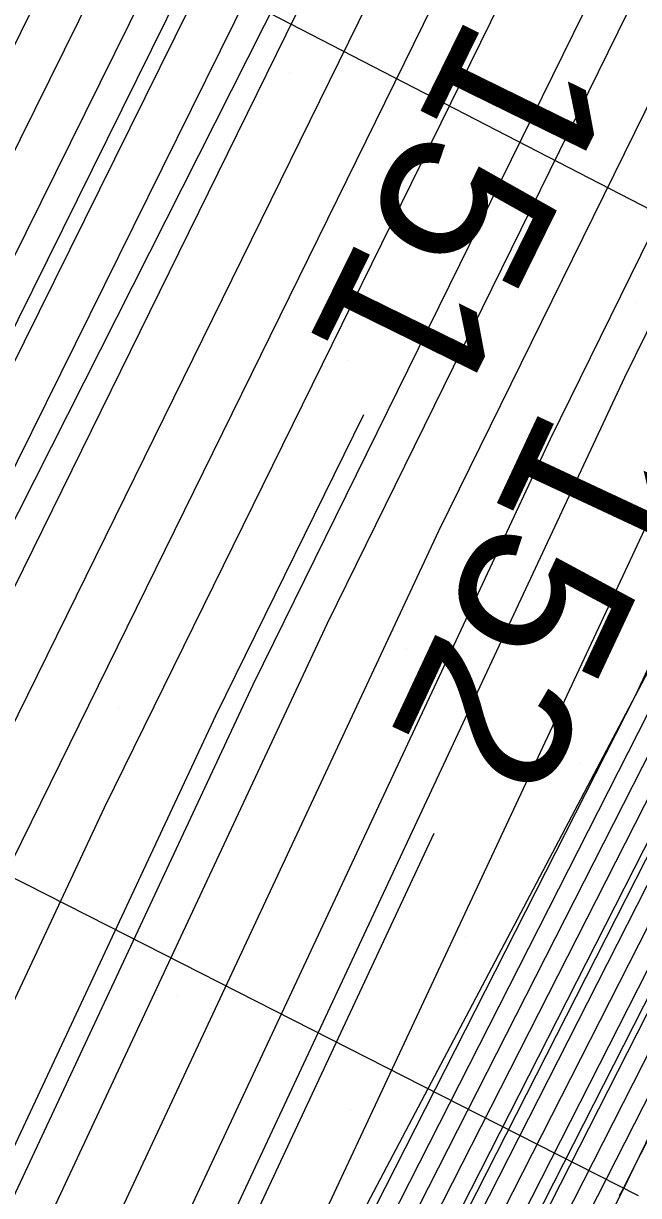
# Model space of a CAD drawing. Extents: x 2354170 to 2357230, y 866100 to 868290.
# Drawn here: x 2355821.94 to 2355829.33, y 867155.24 to 867169.34 of the extents above; entities that cross this region are included whole.
import ezdxf

# ---------------------------------------------------------------- set-up
doc = ezdxf.new("R2010")
doc.units = 0
for name, color, linetype in [('Default', 7, 'Continuous'), ('DTM Contours Major', 7, 'Continuous'), ('DTM Contours Minor', 7, 'Continuous'), ('Exist Structure Major Box Culvert or Tunnel Topo', 7, 'Continuous'), ('PH Exist DTM Breakline', 7, 'Continuous'), ('Scratch_Level_0', 7, 'Continuous'), ('Scratch_Level_4', 7, 'Continuous')]:
    doc.layers.add(name, color=color, linetype=linetype)

msp = doc.modelspace()

# ---------------------------------------------------------------- linework, layer by layer
at = {"layer": 'Default'}
for points in [[(2355815.699, 867157.202), (2355817.755, 867160.844), (2355825.357, 867176.223), (2355829.384, 867179.867), (2355831.307, 867180.931), (2355834.191, 867183.581), (2355846.552, 867186.919), (2355849.981, 867187.143), (2355853.816, 867186.178), (2355859.981, 867185.383), (2355867.02, 867182.974), (2355869.982, 867182.235), (2355875.39, 867180.013), (2355879.982, 867177.94), (2355883.584, 867176.41), (2355889.982, 867173.843), (2355897.561, 867170.013), (2355899.106, 867169.137), (2355899.982, 867168.701), (2355906.185, 867166.216)], [(2355816.236, 867156.901), (2355817.822, 867159.711), (2355825.792, 867175.834), (2355828.959, 867178.7), (2355831.154, 867179.915), (2355834.444, 867182.937), (2355845.425, 867185.903), (2355849.981, 867186.201), (2355855.075, 867184.919), (2355859.981, 867184.287), (2355868.688, 867181.307), (2355869.982, 867180.983), (2355872.344, 867180.013), (2355879.982, 867176.565), (2355885.974, 867174.021), (2355889.982, 867172.412), (2355894.73, 867170.013), (2355898.082, 867168.112), (2355899.982, 867167.168), (2355905.091, 867165.121)], [(2355816.773, 867156.601), (2355817.889, 867158.578), (2355826.227, 867175.445), (2355828.535, 867177.534), (2355831, 867178.898), (2355834.697, 867182.294), (2355844.299, 867184.888), (2355849.981, 867185.258), (2355856.334, 867183.66), (2355859.981, 867183.19), (2355869.263, 867180.013), (2355869.982, 867179.697), (2355870.543, 867179.451), (2355879.982, 867175.19), (2355888.363, 867171.631), (2355889.982, 867170.982), (2355891.899, 867170.013), (2355897.058, 867167.088), (2355899.982, 867165.635), (2355903.996, 867164.027)], [(2355817.31, 867156.3), (2355817.956, 867157.445), (2355826.662, 867175.056), (2355828.11, 867176.367), (2355830.847, 867177.881), (2355834.95, 867181.651), (2355843.173, 867183.872), (2355849.981, 867184.316), (2355857.593, 867182.401), (2355859.981, 867182.093), (2355866.059, 867180.013), (2355869.982, 867178.29), (2355873.05, 867176.944), (2355879.982, 867173.814), (2355888.937, 867170.013), (2355889.639, 867169.67), (2355889.982, 867169.495), (2355896.034, 867166.064), (2355898.966, 867164.607)], [(2355817.847, 867156), (2355818.024, 867156.312), (2355827.096, 867174.666), (2355827.686, 867175.2), (2355830.694, 867176.864), (2355835.204, 867181.008), (2355842.047, 867182.856), (2355849.981, 867183.374), (2355858.853, 867181.142), (2355859.981, 867180.996), (2355862.854, 867180.013), (2355869.982, 867176.883), (2355875.557, 867174.437), (2355879.982, 867172.439), (2355885.698, 867170.013), (2355888.577, 867168.608), (2355889.982, 867167.89), (2355895.009, 867165.04), (2355899.982, 867162.569), (2355901.807, 867161.838), (2355905.631, 867160.012)], [(2355806.137, 867130.508), (2355818.112, 867154.924), (2355818.886, 867156.579), (2355827.557, 867174.221), (2355828.97, 867174.978), (2355830.541, 867175.848), (2355835.457, 867180.364), (2355840.921, 867181.84), (2355849.981, 867182.431), (2355859.594, 867180.013), (2355859.981, 867179.886), (2355860.241, 867179.753), (2355869.982, 867175.476), (2355878.064, 867171.93), (2355879.982, 867171.064), (2355882.459, 867170.013), (2355887.515, 867167.546), (2355889.982, 867166.286), (2355893.985, 867164.016), (2355899.982, 867161.036), (2355900.713, 867160.743), (2355902.244, 867160.012)], [(2355802.376, 867115.951), (2355803.365, 867127.194), (2355804.369, 867128.084), (2355806.012, 867128.304), (2355807.635, 867131.814), (2355818.214, 867153.383), (2355820.227, 867157.689), (2355828.072, 867173.651), (2355830.663, 867175.04), (2355831.134, 867175.545), (2355831.63, 867175.972), (2355835.71, 867179.721), (2355839.795, 867180.824), (2355849.981, 867181.489), (2355855.849, 867180.013), (2355859.981, 867178.662), (2355860.534, 867178.379)], [(2355806.727, 867127.917), (2355809.133, 867133.12), (2355818.315, 867151.842), (2355821.568, 867158.798), (2355828.588, 867173.082), (2355830.907, 867174.325), (2355832.054, 867175.554), (2355833.261, 867176.595), (2355835.963, 867179.078), (2355838.669, 867179.808), (2355849.981, 867180.547), (2355852.104, 867180.013), (2355859.981, 867177.437), (2355865.259, 867174.735), (2355869.982, 867172.661), (2355876.02, 867170.013), (2355879.982, 867168.061), (2355885.39, 867165.421), (2355889.982, 867163.076), (2355891.937, 867161.968), (2355895.872, 867160.012), (2355898.547, 867158.578), (2355899.982, 867157.782), (2355904.24, 867155.754)], [(2355838.355, 867088.385), (2355834.973, 867090.012), (2355829.981, 867092.568), (2355824.198, 867095.795), (2355819.981, 867098.19), (2355817.626, 867100.012), (2355811.026, 867104.727), (2355810.534, 867104.888), (2355803.562, 867115.996), (2355803.619, 867116.543), (2355803.806, 867117.758), (2355804.602, 867126.852), (2355805.027, 867127.207), (2355807.442, 867127.53), (2355810.631, 867134.425), (2355818.417, 867150.301), (2355822.909, 867159.908), (2355829.104, 867172.512), (2355831.15, 867173.609), (2355832.974, 867175.563), (2355834.892, 867177.218), (2355836.216, 867178.435)], [(2355808.873, 867126.756), (2355813.626, 867137.037), (2355818.62, 867147.218), (2355825.591, 867162.127), (2355830.135, 867171.373), (2355831.636, 867172.178), (2355834.535, 867175.283), (2355834.707, 867175.445), (2355836.592, 867176.938), (2355846.147, 867177.648), (2355849.981, 867177.385), (2355854.408, 867175.586), (2355859.981, 867173.764), (2355867.308, 867170.013), (2355869.982, 867168.359), (2355873.463, 867166.531), (2355879.982, 867163.319), (2355882.204, 867162.235), (2355886.555, 867160.012), (2355889.982, 867158.208), (2355895.316, 867155.347), (2355899.982, 867152.76), (2355905.751, 867150.012)], [(2355809.588, 867126.368), (2355815.124, 867138.342), (2355818.721, 867145.677), (2355826.932, 867163.236), (2355830.651, 867170.804), (2355831.88, 867171.462), (2355834.252, 867174.004), (2355835.17, 867174.866), (2355836.719, 867176.093), (2355844.571, 867176.676), (2355849.981, 867176.305), (2355856.227, 867173.767), (2355859.981, 867172.539), (2355864.917, 867170.013), (2355869.982, 867166.88), (2355876.579, 867163.415), (2355879.982, 867161.739), (2355881.142, 867161.173), (2355883.414, 867160.012), (2355889.982, 867156.554), (2355894.24, 867154.27), (2355899.982, 867151.086), (2355902.236, 867150.012)], [(2355810.303, 867125.981), (2355816.622, 867139.648), (2355818.823, 867144.136), (2355828.273, 867164.345), (2355831.167, 867170.234), (2355832.123, 867170.747), (2355833.969, 867172.724), (2355835.633, 867174.286), (2355836.846, 867175.247), (2355842.995, 867175.704), (2355849.981, 867175.225), (2355858.046, 867171.948), (2355859.981, 867171.315), (2355862.525, 867170.013), (2355869.982, 867165.401), (2355879.694, 867160.3), (2355879.982, 867160.158), (2355880.08, 867160.111), (2355880.272, 867160.012), (2355889.982, 867154.899), (2355893.163, 867153.193), (2355898.899, 867150.012), (2355899.982, 867149.43), (2355906.426, 867146.456)], [(2355811.304, 867126.399), (2355818.895, 867141.319), (2355818.983, 867141.507), (2355819.074, 867141.683), (2355819.15, 867141.824), (2355819.328, 867142.168), (2355822.053, 867147.526), (2355830.955, 867166.564), (2355832.198, 867169.095), (2355832.609, 867169.316), (2355833.403, 867170.165), (2355836.559, 867173.128), (2355837.1, 867173.556), (2355839.844, 867173.76), (2355849.981, 867173.065), (2355857.493, 867170.013), (2355859.981, 867168.819), (2355863.612, 867166.382), (2355869.982, 867162.442)], [(2355811.747, 867126.767), (2355818.686, 867140.406), (2355818.983, 867141.037), (2355819.287, 867141.629), (2355819.543, 867142.103), (2355820.143, 867143.257), (2355829.299, 867161.264), (2355832.295, 867167.674), (2355832.714, 867168.526), (2355832.853, 867168.6), (2355833.12, 867168.886), (2355837.022, 867172.548), (2355837.227, 867172.711), (2355838.268, 867172.788), (2355849.981, 867171.985), (2355854.836, 867170.013), (2355859.981, 867167.545), (2355867.489, 867162.505)], [(2355811.443, 867112.916), (2355808.244, 867118.013), (2355808.626, 867121.657), (2355808.794, 867122.129), (2355811.03, 867124.799), (2355811.015, 867124.915), (2355811.267, 867125.477), (2355812.19, 867127.134), (2355818.478, 867139.492), (2355818.983, 867140.568), (2355819.501, 867141.575), (2355819.935, 867142.382), (2355820.958, 867144.346), (2355832.796, 867167.63), (2355832.954, 867167.946), (2355833.052, 867168.152), (2355833.274, 867168.093), (2355837.179, 867171.744), (2355837.427, 867171.888), (2355841.36, 867171.496), (2355849.981, 867170.905), (2355852.178, 867170.013), (2355859.981, 867166.271), (2355866.793, 867161.698)], [(2355812.633, 867127.501), (2355818.269, 867138.579), (2355818.983, 867140.098), (2355819.714, 867141.521), (2355820.328, 867142.66), (2355821.773, 867145.435), (2355832.43, 867166.397), (2355832.911, 867167.356), (2355833.206, 867167.979), (2355833.879, 867167.801), (2355836.856, 867170.585), (2355837.74, 867171.101), (2355849.389, 867169.94), (2355849.812, 867169.847), (2355849.827, 867169.811), (2355849.843, 867169.777), (2355850.406, 867169.588), (2355859.981, 867164.996), (2355867.405, 867160.012)], [(2355813.076, 867127.868), (2355818.061, 867137.665), (2355818.982, 867139.628), (2355819.928, 867141.467), (2355820.721, 867142.939), (2355822.587, 867146.525), (2355832.065, 867165.165), (2355832.867, 867166.765), (2355833.361, 867167.806), (2355834.484, 867167.509), (2355836.534, 867169.426), (2355838.053, 867170.313), (2355845.973, 867169.524), (2355848.839, 867168.89), (2355848.938, 867168.651), (2355849.043, 867168.419), (2355852.854, 867167.139), (2355859.981, 867163.722), (2355865.507, 867160.012), (2355869.982, 867156.724)], [(2355813.519, 867128.236), (2355817.852, 867136.752), (2355818.982, 867139.158), (2355820.141, 867141.413), (2355821.114, 867143.218), (2355823.402, 867147.614), (2355831.699, 867163.932), (2355832.823, 867166.175), (2355833.515, 867167.633), (2355835.088, 867167.218), (2355836.211, 867168.267), (2355838.367, 867169.526), (2355842.557, 867169.108), (2355847.866, 867167.934), (2355848.049, 867167.49), (2355848.244, 867167.061), (2355855.303, 867164.691), (2355859.981, 867162.447), (2355863.609, 867160.012), (2355869.982, 867155.329), (2355870.811, 867154.846)], [(2355813.963, 867128.603), (2355817.644, 867135.838), (2355818.982, 867138.688), (2355820.355, 867141.359), (2355821.507, 867143.497), (2355824.217, 867148.703), (2355831.333, 867162.7), (2355832.78, 867165.584), (2355833.669, 867167.461), (2355835.693, 867166.926), (2355835.888, 867167.108), (2355838.68, 867168.738), (2355839.142, 867168.692), (2355846.892, 867166.978), (2355847.16, 867166.33), (2355847.445, 867165.703), (2355857.751, 867162.243), (2355859.981, 867161.173), (2355861.71, 867160.012), (2355869.982, 867153.934)], [(2355814.406, 867128.97), (2355817.435, 867134.925), (2355818.982, 867138.218), (2355820.568, 867141.305), (2355821.9, 867143.775), (2355825.032, 867149.792), (2355830.968, 867161.467), (2355832.736, 867164.994), (2355833.824, 867167.288), (2355835.607, 867166.817), (2355836.13, 867166.537), (2355838.556, 867167.977), (2355839.05, 867167.541), (2355845.919, 867166.022), (2355846.27, 867165.169), (2355846.646, 867164.345), (2355859.679, 867159.969), (2355859.693, 867159.937), (2355859.786, 867159.834), (2355859.786, 867159.834), (2355859.87, 867159.781), (2355859.959, 867159.724), (2355860.451, 867159.543), (2355869.982, 867152.539)], [(2355814.849, 867129.338), (2355817.227, 867134.011), (2355818.982, 867137.748), (2355820.782, 867141.25), (2355822.293, 867144.054), (2355825.846, 867150.881), (2355830.602, 867160.235), (2355832.692, 867164.404), (2355833.978, 867167.115), (2355835.336, 867166.756), (2355836.522, 867166.123), (2355838.37, 867167.22), (2355839.428, 867166.286), (2355844.946, 867165.065), (2355845.381, 867164.009), (2355845.846, 867162.987), (2355856.286, 867159.482), (2355856.462, 867159.091), (2355857.594, 867157.831), (2355857.597, 867157.83), (2355858.619, 867157.191), (2355859.705, 867156.491), (2355865.714, 867154.28), (2355869.982, 867151.143)], [(2355815.292, 867129.705), (2355817.018, 867133.098), (2355818.982, 867137.279), (2355820.995, 867141.196), (2355822.686, 867144.333), (2355826.661, 867151.971), (2355830.236, 867159.002), (2355832.649, 867163.813), (2355834.132, 867166.943), (2355835.066, 867166.696), (2355836.914, 867165.709), (2355838.184, 867166.463), (2355839.806, 867165.031), (2355843.972, 867164.109), (2355844.492, 867162.848), (2355845.047, 867161.629), (2355852.892, 867158.995), (2355853.23, 867158.245), (2355855.402, 867155.828), (2355855.407, 867155.826), (2355857.368, 867154.6), (2355859.452, 867153.258), (2355869.312, 867149.629)], [(2355815.735, 867130.072), (2355816.81, 867132.184), (2355818.982, 867136.809), (2355821.209, 867141.142), (2355823.079, 867144.611), (2355827.476, 867153.06), (2355829.871, 867157.77), (2355832.605, 867163.223), (2355834.287, 867166.77), (2355834.795, 867166.635), (2355837.306, 867165.295), (2355837.998, 867165.705), (2355840.184, 867163.775), (2355842.999, 867163.153), (2355843.603, 867161.687), (2355844.248, 867160.27), (2355849.499, 867158.507), (2355849.999, 867157.398), (2355853.21, 867153.825), (2355853.217, 867153.822), (2355856.117, 867152.01), (2355859.198, 867150.025), (2355865.776, 867147.605)], [(2355816.601, 867131.271), (2355818.981, 867136.339), (2355821.422, 867141.088), (2355823.472, 867144.89), (2355828.291, 867154.149), (2355829.505, 867156.537), (2355832.561, 867162.633), (2355834.441, 867166.597), (2355834.525, 867166.575), (2355837.698, 867164.88), (2355837.812, 867164.948), (2355840.562, 867162.52), (2355842.025, 867162.197), (2355842.714, 867160.527), (2355843.449, 867158.912), (2355846.106, 867158.02), (2355846.768, 867156.552), (2355851.018, 867151.823), (2355851.028, 867151.818), (2355854.866, 867149.42), (2355858.945, 867146.793), (2355862.24, 867145.58), (2355865.564, 867143.171), (2355869.418, 867140.265)], [(2355829.105, 867155.238), (2355829.139, 867155.305), (2355829.358, 867155.741), (2355832.914, 867162.662), (2355833.897, 867164.641), (2355834.459, 867165.111), (2355835.415, 867164.601), (2355840.672, 867161.502), (2355840.94, 867161.265), (2355841.052, 867161.24), (2355841.825, 867159.366), (2355842.649, 867157.554), (2355842.713, 867157.533), (2355843.536, 867155.706)], [(2355839.144, 867089.175), (2355837.404, 867090.012), (2355829.981, 867093.813), (2355821.381, 867098.612), (2355819.981, 867099.407), (2355819.199, 867100.012), (2355811.241, 867105.697), (2355810.647, 867105.891), (2355804.147, 867116.248), (2355804.253, 867117.261), (2355804.599, 867119.508), (2355805.163, 867125.952), (2355806.289, 867126.893), (2355808.158, 867127.143), (2355812.128, 867135.731), (2355818.518, 867148.76), (2355824.25, 867161.017), (2355826.028, 867164.636)], [(2355849.245, 867089.275), (2355847.708, 867090.012), (2355839.981, 867094.124), (2355832.477, 867097.516), (2355829.981, 867098.794), (2355827.799, 867100.012), (2355821.576, 867103.831), (2355819.606, 867104.578), (2355818.617, 867104.923), (2355812.101, 867109.579), (2355811.102, 867109.906), (2355806.489, 867117.257), (2355806.79, 867120.132), (2355807.23, 867122.996), (2355808.28, 867124.237), (2355810.657, 867125.643), (2355810.711, 867125.764), (2355810.861, 867126.032), (2355814.806, 867133.787), (2355818.12, 867140.954), (2355818.925, 867142.595), (2355826.875, 867159.598)]]:
    msp.add_lwpolyline(points, dxfattribs=at)
at = {"layer": 'DTM Contours Major'}
for points in [[(2355802.376, 867115.951), (2355803.365, 867127.194), (2355804.369, 867128.084), (2355806.012, 867128.304), (2355807.635, 867131.814), (2355818.214, 867153.383), (2355820.227, 867157.689), (2355828.072, 867173.651), (2355830.663, 867175.04), (2355831.134, 867175.545), (2355831.63, 867175.972), (2355835.71, 867179.721), (2355839.795, 867180.824), (2355849.981, 867181.489), (2355855.849, 867180.013), (2355859.981, 867178.662), (2355860.534, 867178.379)], [(2355815.144, 867129.583), (2355817.088, 867133.402), (2355818.982, 867137.435), (2355820.924, 867141.214), (2355822.555, 867144.24), (2355826.39, 867151.608), (2355830.358, 867159.413), (2355832.663, 867164.01), (2355834.081, 867167), (2355835.156, 867166.716), (2355836.783, 867165.847), (2355838.246, 867166.715), (2355839.68, 867165.449), (2355844.297, 867164.428), (2355844.789, 867163.235), (2355845.314, 867162.081), (2355854.023, 867159.157), (2355854.308, 867158.527), (2355856.133, 867156.496), (2355856.137, 867156.494), (2355857.785, 867155.464), (2355859.536, 867154.336), (2355869.223, 867150.771)]]:
    msp.add_lwpolyline(points, dxfattribs=at)
at = {"layer": 'DTM Contours Minor'}
for points in [[(2355817.131, 867156.4), (2355817.934, 867157.823), (2355826.517, 867175.185), (2355828.252, 867176.756), (2355830.898, 867178.22), (2355834.866, 867181.865), (2355843.549, 867184.21), (2355849.981, 867184.63), (2355857.174, 867182.82), (2355859.981, 867182.458), (2355867.127, 867180.013), (2355869.982, 867178.759), (2355872.215, 867177.78), (2355879.982, 867174.273), (2355889.956, 867170.038), (2355889.982, 867170.028), (2355890.012, 867170.013), (2355896.375, 867166.406), (2355899.982, 867164.613), (2355903.267, 867163.297)], [(2355808.396, 867127.014), (2355812.628, 867136.166), (2355818.552, 867148.246), (2355824.697, 867161.387), (2355829.792, 867171.753), (2355831.474, 867172.655), (2355834.2, 867175.575), (2355835.603, 867176.785), (2355836.507, 867177.502), (2355847.197, 867178.296), (2355849.981, 867178.105), (2355853.195, 867176.799), (2355859.981, 867174.58), (2355868.903, 867170.013), (2355869.982, 867169.345), (2355871.387, 867168.608), (2355879.982, 867164.373), (2355882.912, 867162.943), (2355888.65, 867160.012), (2355889.982, 867159.311), (2355896.034, 867156.065), (2355899.982, 867153.876), (2355908.094, 867150.012)], [(2355812.391, 867129.208), (2355817.621, 867140.518), (2355818.891, 867143.108), (2355829.167, 867165.085), (2355831.511, 867169.855), (2355832.285, 867170.27), (2355833.78, 867171.871), (2355835.942, 867173.9), (2355836.931, 867174.684), (2355841.945, 867175.056), (2355849.981, 867174.505), (2355859.259, 867170.735), (2355859.981, 867170.499), (2355860.931, 867170.013), (2355869.982, 867164.415), (2355878.364, 867160.012), (2355879.982, 867159.134), (2355881.989, 867158.005), (2355889.982, 867153.796), (2355892.445, 867152.475), (2355896.886, 867150.012), (2355899.982, 867148.349), (2355905.686, 867145.716)], [(2355812.19, 867127.134), (2355818.478, 867139.492), (2355818.983, 867140.568), (2355819.501, 867141.575), (2355819.935, 867142.382), (2355820.958, 867144.346), (2355832.796, 867167.63), (2355832.954, 867167.946), (2355833.052, 867168.152), (2355833.274, 867168.093), (2355837.179, 867171.744), (2355837.427, 867171.888), (2355841.36, 867171.496), (2355849.981, 867170.905), (2355852.178, 867170.013), (2355859.981, 867166.271), (2355869.303, 867160.012)], [(2355813.667, 867128.358), (2355817.783, 867136.447), (2355818.982, 867139.001), (2355820.212, 867141.395), (2355821.245, 867143.311), (2355823.674, 867147.977), (2355831.577, 867163.521), (2355832.809, 867165.978), (2355833.567, 867167.576), (2355835.29, 867167.12), (2355836.103, 867167.88), (2355838.471, 867169.263), (2355841.419, 867168.97), (2355847.541, 867167.615), (2355847.752, 867167.103), (2355847.978, 867166.608), (2355856.119, 867163.875), (2355859.981, 867162.023), (2355862.976, 867160.012), (2355869.982, 867154.864)], [(2355829.105, 867155.238), (2355829.139, 867155.305), (2355829.358, 867155.741), (2355832.914, 867162.662), (2355833.897, 867164.641), (2355834.459, 867165.111), (2355835.415, 867164.601), (2355840.672, 867161.502), (2355840.94, 867161.265), (2355841.052, 867161.24), (2355841.825, 867159.366), (2355842.649, 867157.554), (2355842.713, 867157.533), (2355843.536, 867155.706)]]:
    msp.add_lwpolyline(points, dxfattribs=at)
at = {"layer": 'Exist Structure Major Box Culvert or Tunnel Topo'}
msp.add_lwpolyline([(2355727.786, 867217.987), (2355733.156, 867215.311), (2355738.527, 867212.636), (2355743.898, 867209.962), (2355749.269, 867207.288), (2355754.639, 867204.612), (2355760.009, 867201.936), (2355765.379, 867199.259), (2355770.748, 867196.58), (2355776.116, 867193.899), (2355781.483, 867191.218), (2355786.851, 867188.538), (2355792.22, 867185.859), (2355797.588, 867183.179), (2355802.957, 867180.502), (2355808.328, 867177.827), (2355813.699, 867175.153), (2355819.062, 867172.464), (2355824.401, 867169.727), (2355829.729, 867166.969), (2355834.221, 867164.641)], dxfattribs=at)
at = {"layer": 'PH Exist DTM Breakline'}
for points in [[(2355818.243, 867121.169), (2355814.419, 867120.04), (2355812.215, 867119.724), (2355808.295, 867121.836), (2355806.527, 867123.763), (2355804.262, 867127.398), (2355804.529, 867129.106), (2355827.395, 867174.399), (2355830.494, 867175.539), (2355834.6, 867175.579), (2355837.305, 867172.194), (2355838.719, 867168.641), (2355837.775, 867164.799)], [(2355835.82, 867166.864), (2355832.976, 867168.237), (2355810.604, 867125.819), (2355810.87, 867124.938), (2355811.962, 867123.99), (2355813.097, 867123.118), (2355814.574, 867122.383), (2355815.66, 867122.601), (2355816.073, 867123.098), (2355814.576, 867123.71)], [(2355837.775, 867164.799), (2355834.472, 867166.563), (2355832.535, 867162.278), (2355829.129, 867155.27), (2355824.053, 867145.303), (2355818.981, 867135.666), (2355816.466, 867130.678)]]:
    msp.add_lwpolyline(points, dxfattribs=at)
at = {"layer": 'Scratch_Level_0'}
for p, q in [((2355825.135, 867168.748), (2355825.135, 867168.748)), ((2355827.22, 867167.369), (2355827.22, 867167.369)), ((2355823.755, 867166.663), (2355823.755, 867166.663)), ((2355829.305, 867165.989), (2355829.305, 867165.989)), ((2355825.84, 867165.284), (2355825.84, 867165.284)), ((2355822.376, 867164.578), (2355822.376, 867164.578)), ((2355827.925, 867163.904), (2355827.925, 867163.904)), ((2355824.461, 867163.199), (2355824.461, 867163.199)), ((2355826.546, 867161.819), (2355826.546, 867161.819)), ((2355823.081, 867161.114), (2355823.081, 867161.114)), ((2355828.631, 867160.44), (2355828.631, 867160.44)), ((2355825.166, 867159.734), (2355825.166, 867159.734)), ((2355827.251, 867158.355), (2355827.251, 867158.355)), ((2355823.787, 867157.649), (2355823.787, 867157.649)), ((2355825.872, 867156.27), (2355825.872, 867156.27)), ((2355822.408, 867155.564), (2355822.408, 867155.564))]:
    msp.add_line(p, q, dxfattribs=at)
at = {"layer": 'Scratch_Level_4'}
msp.add_lwpolyline([(2355798.395, 867170.872), (2355800.629, 867169.751), (2355802.864, 867168.63), (2355805.097, 867167.507), (2355807.331, 867166.384), (2355809.563, 867165.259), (2355811.795, 867164.133), (2355814.027, 867163.006), (2355816.257, 867161.878), (2355818.488, 867160.749), (2355820.717, 867159.618), (2355822.947, 867158.487), (2355825.175, 867157.354), (2355827.403, 867156.22), (2355829.328, 867155.24)], dxfattribs=at)

# ---------------------------------------------------------------- texts
at = {"layer": 'Default'}
for s, rotation, p in [('151', 243.8263, (2355827.309, 867169.508)), ('152', 244.9401, (2355828.204, 867164.801))]:
    msp.add_text(s, height=2, rotation=rotation, dxfattribs=at).set_placement(p)

doc.saveas('drawing.dxf')
